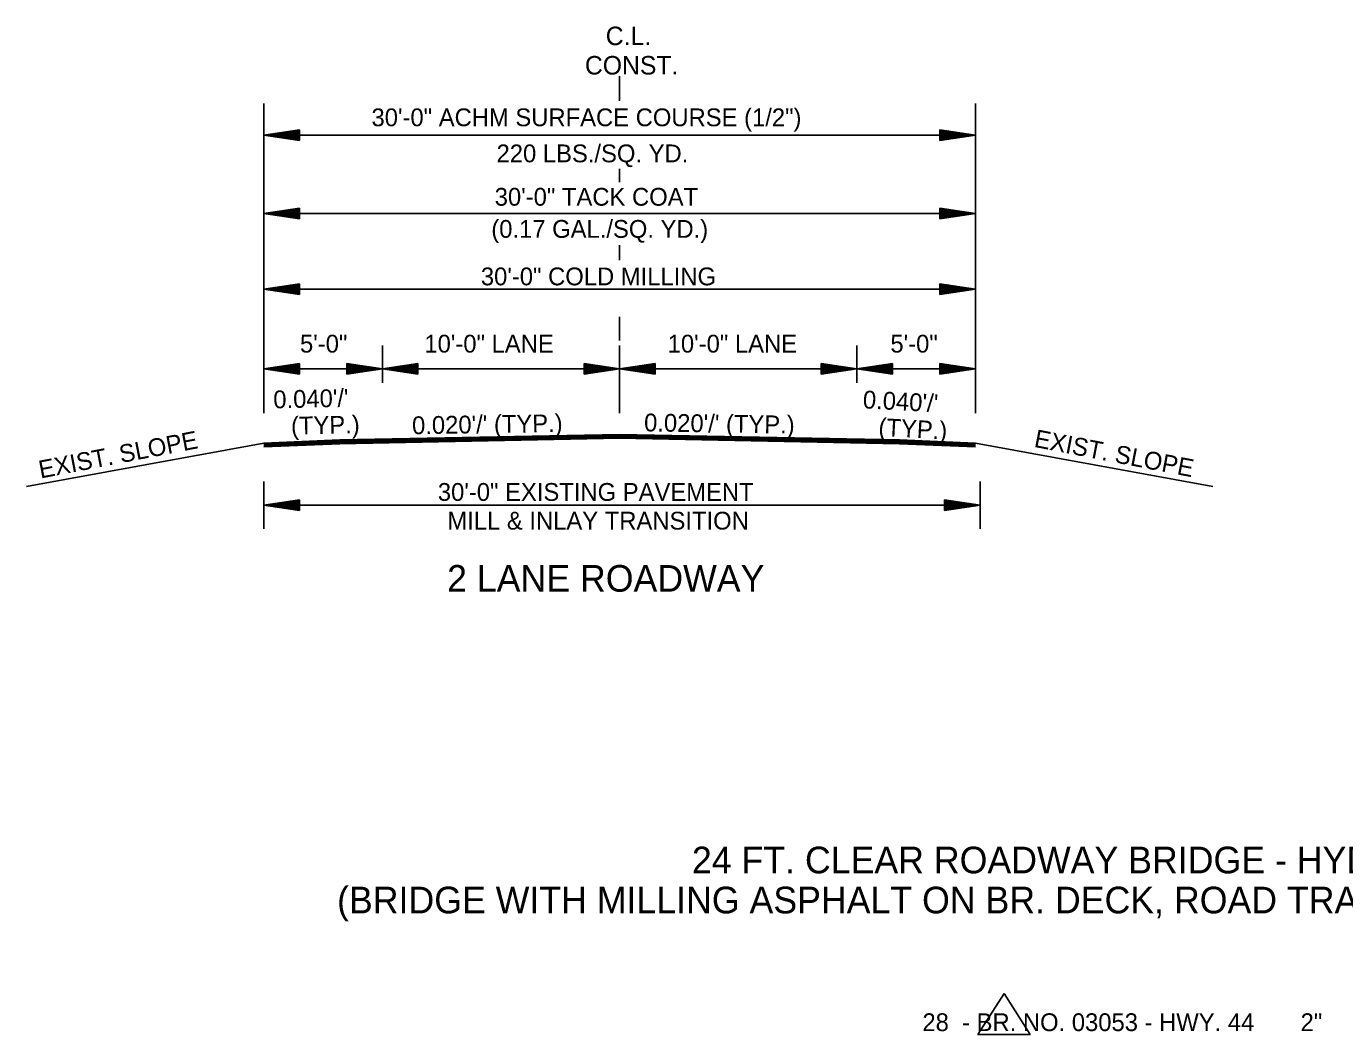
# Model space of a CAD drawing. Extents: x 544199 to 1930787, y -1968972 to 596640.
# Drawn here: x 546326 to 546882, y -1961295 to -1960870 of the extents above; entities that cross this region are included whole.
import ezdxf

# ---------------------------------------------------------------- set-up
doc = ezdxf.new("R2010")
doc.units = 0
doc.layers.add('R_Border', color=7, linetype='Continuous')
doc.layers.add('R_Draft', color=7, linetype='Continuous')

msp = doc.modelspace()

# ---------------------------------------------------------------- linework, layer by layer
at = {"layer": 'R_Border'}
for p, q in [((546458.51, -1961044.71), (546426.51, -1961045.99)), ((546458.52, -1961045.01), (546426.51, -1961046.29)), ((546458.52, -1961045.31), (546426.51, -1961046.59)), ((546458.51, -1961045.61), (546426.51, -1961046.89)), ((546458.51, -1961045.91), (546426.51, -1961047.19)), ((546458.51, -1961046.21), (546426.51, -1961047.49)), ((546458.51, -1961046.38), (546426.51, -1961047.66)), ((546694.51, -1961044.71), (546726.51, -1961045.99)), ((546694.51, -1961045.01), (546726.51, -1961046.29)), ((546694.51, -1961045.31), (546726.51, -1961046.59)), ((546694.51, -1961045.61), (546726.51, -1961046.89)), ((546694.51, -1961045.91), (546726.51, -1961047.19)), ((546694.51, -1961046.21), (546726.51, -1961047.49)), ((546694.51, -1961046.38), (546726.51, -1961047.66)), ((546738.56, -1961278.03), (546727.52, -1961295.33)), ((546749.6, -1961295.33), (546738.56, -1961278.03)), ((546727.52, -1961295.33), (546749.6, -1961295.33))]:
    msp.add_line(p, q, dxfattribs=at)
at = {"layer": 'R_Draft'}
for p, q in [((546576.51, -1960901.78), (546576.51, -1960891.41)), ((546426.51, -1961033.4), (546426.51, -1960902.89)), ((546726.51, -1961033.4), (546726.51, -1960902.89)), ((546441.51, -1960914.01), (546426.51, -1960916.26)), ((546441.51, -1960914.39), (546429.02, -1960916.26)), ((546441.51, -1960914.77), (546431.6, -1960916.26)), ((546441.51, -1960915.15), (546434.09, -1960916.26)), ((546441.51, -1960915.53), (546436.64, -1960916.26)), ((546441.51, -1960915.91), (546439.14, -1960916.26)), ((546441.51, -1960918.51), (546441.51, -1960914.01)), ((546711.51, -1960914.01), (546726.51, -1960916.26)), ((546711.51, -1960914.01), (546711.51, -1960918.51)), ((546711.51, -1960914.39), (546724.01, -1960916.26)), ((546711.51, -1960914.77), (546721.43, -1960916.26)), ((546711.51, -1960915.15), (546718.93, -1960916.26)), ((546711.51, -1960915.54), (546716.39, -1960916.26)), ((546711.51, -1960915.91), (546713.88, -1960916.26)), ((546426.51, -1960916.26), (546726.51, -1960916.26)), ((546441.51, -1960918.51), (546426.51, -1960916.26)), ((546441.51, -1960918.14), (546429.02, -1960916.26)), ((546441.51, -1960917.76), (546431.6, -1960916.26)), ((546441.51, -1960917.38), (546434.09, -1960916.26)), ((546441.51, -1960916.99), (546436.64, -1960916.26)), ((546441.51, -1960916.62), (546439.14, -1960916.26)), ((546711.51, -1960918.51), (546726.51, -1960916.26)), ((546711.51, -1960917), (546716.39, -1960916.26)), ((546711.51, -1960917.76), (546721.43, -1960916.26)), ((546711.51, -1960918.14), (546724.01, -1960916.26)), ((546711.51, -1960917.38), (546718.93, -1960916.26)), ((546711.51, -1960916.62), (546713.88, -1960916.26)), ((546576.51, -1960936.01), (546576.51, -1960930.47)), ((546441.51, -1960946.98), (546426.51, -1960949.23)), ((546426.51, -1960949.23), (546726.51, -1960949.23)), ((546441.51, -1960951.48), (546426.51, -1960949.23)), ((546441.51, -1960947.35), (546429.02, -1960949.23)), ((546441.51, -1960951.1), (546429.02, -1960949.23)), ((546441.51, -1960947.74), (546431.6, -1960949.23)), ((546441.51, -1960950.72), (546431.6, -1960949.23)), ((546441.51, -1960948.11), (546434.09, -1960949.23)), ((546441.51, -1960950.35), (546434.09, -1960949.23)), ((546441.51, -1960948.49), (546436.64, -1960949.23)), ((546441.51, -1960949.96), (546436.64, -1960949.23)), ((546441.51, -1960948.88), (546439.14, -1960949.23)), ((546441.51, -1960949.58), (546439.14, -1960949.23)), ((546441.51, -1960951.48), (546441.51, -1960946.98)), ((546711.51, -1960946.98), (546726.51, -1960949.23)), ((546711.51, -1960946.98), (546711.51, -1960951.48)), ((546711.51, -1960947.35), (546724.01, -1960949.23)), ((546711.51, -1960947.74), (546721.43, -1960949.23)), ((546711.51, -1960948.11), (546718.93, -1960949.23)), ((546711.51, -1960948.5), (546716.39, -1960949.23)), ((546711.51, -1960948.88), (546713.88, -1960949.23)), ((546711.51, -1960951.48), (546726.51, -1960949.23)), ((546711.51, -1960949.96), (546716.39, -1960949.23)), ((546711.51, -1960950.72), (546721.43, -1960949.23)), ((546711.51, -1960951.1), (546724.01, -1960949.23)), ((546711.51, -1960950.35), (546718.93, -1960949.23)), ((546711.51, -1960949.58), (546713.88, -1960949.23)), ((546576.51, -1960968.97), (546576.51, -1960962.55)), ((546441.51, -1960978.95), (546426.51, -1960981.2)), ((546426.51, -1960981.2), (546726.51, -1960981.2)), ((546441.51, -1960983.45), (546426.51, -1960981.2)), ((546441.51, -1960979.33), (546429.02, -1960981.2)), ((546441.51, -1960983.08), (546429.02, -1960981.2)), ((546441.51, -1960979.71), (546431.6, -1960981.2)), ((546441.51, -1960982.7), (546431.6, -1960981.2)), ((546441.51, -1960980.09), (546434.09, -1960981.2)), ((546441.51, -1960982.32), (546434.09, -1960981.2)), ((546441.51, -1960980.47), (546436.64, -1960981.2)), ((546441.51, -1960981.93), (546436.64, -1960981.2)), ((546441.51, -1960980.85), (546439.14, -1960981.2)), ((546441.51, -1960981.56), (546439.14, -1960981.2)), ((546441.51, -1960983.45), (546441.51, -1960978.95)), ((546711.51, -1960978.95), (546726.51, -1960981.2)), ((546711.51, -1960978.95), (546711.51, -1960983.45)), ((546711.51, -1960979.33), (546724.01, -1960981.2)), ((546711.51, -1960979.71), (546721.43, -1960981.2)), ((546711.51, -1960980.09), (546718.93, -1960981.2)), ((546711.51, -1960980.48), (546716.39, -1960981.2)), ((546711.51, -1960980.85), (546713.88, -1960981.2)), ((546711.51, -1960983.45), (546726.51, -1960981.2)), ((546711.51, -1960981.94), (546716.39, -1960981.2)), ((546711.51, -1960982.7), (546721.43, -1960981.2)), ((546711.51, -1960983.08), (546724.01, -1960981.2)), ((546711.51, -1960982.32), (546718.93, -1960981.2)), ((546711.51, -1960981.56), (546713.88, -1960981.2)), ((546576.51, -1961002.72), (546576.51, -1960992.85)), ((546476.51, -1961020.61), (546476.51, -1961004.85)), ((546576.51, -1961033.4), (546576.51, -1961004.85)), ((546676.51, -1961020.61), (546676.51, -1961004.85)), ((546441.51, -1961012.49), (546426.51, -1961014.74)), ((546456.51, -1961014.74), (546426.51, -1961014.74)), ((546441.51, -1961016.99), (546426.51, -1961014.74)), ((546441.51, -1961012.87), (546429.02, -1961014.74)), ((546441.51, -1961016.62), (546429.02, -1961014.74)), ((546441.51, -1961013.25), (546431.6, -1961014.74)), ((546441.51, -1961016.23), (546431.6, -1961014.74)), ((546441.51, -1961013.62), (546434.09, -1961014.74)), ((546441.51, -1961015.86), (546434.09, -1961014.74)), ((546441.51, -1961014.01), (546436.64, -1961014.74)), ((546441.51, -1961015.48), (546436.64, -1961014.74)), ((546441.51, -1961014.39), (546439.14, -1961014.74)), ((546441.51, -1961015.09), (546439.14, -1961014.74)), ((546441.51, -1961012.49), (546441.51, -1961016.99)), ((546456.51, -1961014.74), (546576.51, -1961014.74)), ((546461.51, -1961012.49), (546476.51, -1961014.74)), ((546461.51, -1961012.49), (546461.51, -1961016.99)), ((546461.51, -1961012.87), (546474.01, -1961014.74)), ((546461.51, -1961013.25), (546471.43, -1961014.74)), ((546461.51, -1961013.62), (546468.93, -1961014.74)), ((546461.51, -1961014.01), (546466.39, -1961014.74)), ((546461.51, -1961014.39), (546463.88, -1961014.74)), ((546461.51, -1961016.99), (546476.51, -1961014.74)), ((546461.51, -1961015.48), (546466.39, -1961014.74)), ((546461.51, -1961016.23), (546471.43, -1961014.74)), ((546461.51, -1961016.62), (546474.01, -1961014.74)), ((546461.51, -1961015.86), (546468.93, -1961014.74)), ((546461.51, -1961015.09), (546463.88, -1961014.74)), ((546491.51, -1961012.49), (546476.51, -1961014.74)), ((546491.51, -1961016.99), (546476.51, -1961014.74)), ((546491.51, -1961012.87), (546479.02, -1961014.74)), ((546491.51, -1961016.62), (546479.02, -1961014.74)), ((546491.51, -1961013.25), (546481.6, -1961014.74)), ((546491.51, -1961016.23), (546481.6, -1961014.74)), ((546491.51, -1961013.62), (546484.09, -1961014.74)), ((546491.51, -1961015.86), (546484.09, -1961014.74)), ((546491.51, -1961014.01), (546486.64, -1961014.74)), ((546491.51, -1961015.47), (546486.64, -1961014.74)), ((546491.51, -1961014.39), (546489.14, -1961014.74)), ((546491.51, -1961015.09), (546489.14, -1961014.74)), ((546491.51, -1961016.99), (546491.51, -1961012.49)), ((546561.51, -1961012.49), (546576.51, -1961014.74)), ((546561.51, -1961012.49), (546561.51, -1961016.99)), ((546561.51, -1961012.87), (546574.01, -1961014.74)), ((546561.51, -1961013.25), (546571.43, -1961014.74)), ((546561.51, -1961013.62), (546568.93, -1961014.74)), ((546561.51, -1961014.01), (546566.39, -1961014.74)), ((546561.51, -1961014.39), (546563.88, -1961014.74)), ((546561.51, -1961016.99), (546576.51, -1961014.74)), ((546561.51, -1961015.48), (546566.39, -1961014.74)), ((546561.51, -1961016.23), (546571.43, -1961014.74)), ((546561.51, -1961016.62), (546574.01, -1961014.74)), ((546561.51, -1961015.86), (546568.93, -1961014.74)), ((546561.51, -1961015.09), (546563.88, -1961014.74)), ((546591.51, -1961012.49), (546576.51, -1961014.74)), ((546696.51, -1961014.74), (546576.51, -1961014.74)), ((546591.51, -1961016.99), (546576.51, -1961014.74)), ((546591.51, -1961012.87), (546579.02, -1961014.74)), ((546591.51, -1961016.62), (546579.02, -1961014.74)), ((546591.51, -1961013.25), (546581.6, -1961014.74)), ((546591.51, -1961016.23), (546581.6, -1961014.74)), ((546591.51, -1961013.62), (546584.09, -1961014.74)), ((546591.51, -1961015.86), (546584.09, -1961014.74)), ((546591.51, -1961014.01), (546586.64, -1961014.74)), ((546591.51, -1961015.48), (546586.64, -1961014.74)), ((546591.51, -1961014.39), (546589.14, -1961014.74)), ((546591.51, -1961015.09), (546589.14, -1961014.74)), ((546591.51, -1961012.49), (546591.51, -1961016.99)), ((546661.51, -1961012.49), (546676.51, -1961014.74)), ((546661.51, -1961016.99), (546661.51, -1961012.49)), ((546661.51, -1961012.87), (546674.01, -1961014.74)), ((546661.51, -1961013.25), (546671.43, -1961014.74)), ((546661.51, -1961013.62), (546668.93, -1961014.74)), ((546661.51, -1961014.01), (546666.39, -1961014.74)), ((546661.51, -1961014.39), (546663.88, -1961014.74)), ((546661.51, -1961016.99), (546676.51, -1961014.74)), ((546661.51, -1961015.47), (546666.39, -1961014.74)), ((546661.51, -1961016.23), (546671.43, -1961014.74)), ((546661.51, -1961016.62), (546674.01, -1961014.74)), ((546661.51, -1961015.86), (546668.93, -1961014.74)), ((546661.51, -1961015.09), (546663.88, -1961014.74)), ((546691.51, -1961012.49), (546676.51, -1961014.74)), ((546691.51, -1961016.99), (546676.51, -1961014.74)), ((546691.51, -1961012.87), (546679.02, -1961014.74)), ((546691.51, -1961016.62), (546679.02, -1961014.74)), ((546691.51, -1961013.25), (546681.6, -1961014.74)), ((546691.51, -1961016.23), (546681.6, -1961014.74)), ((546691.51, -1961013.62), (546684.09, -1961014.74)), ((546691.51, -1961015.86), (546684.09, -1961014.74)), ((546691.51, -1961014.01), (546686.64, -1961014.74)), ((546691.51, -1961015.48), (546686.64, -1961014.74)), ((546691.51, -1961014.39), (546689.14, -1961014.74)), ((546691.51, -1961015.09), (546689.14, -1961014.74)), ((546691.51, -1961012.49), (546691.51, -1961016.99)), ((546696.51, -1961014.74), (546726.51, -1961014.74)), ((546711.51, -1961012.49), (546726.51, -1961014.74)), ((546711.51, -1961012.49), (546711.51, -1961016.99)), ((546711.51, -1961012.87), (546724.01, -1961014.74)), ((546711.51, -1961013.25), (546721.43, -1961014.74)), ((546711.51, -1961013.62), (546718.93, -1961014.74)), ((546711.51, -1961014.01), (546716.39, -1961014.74)), ((546711.51, -1961014.39), (546713.88, -1961014.74)), ((546711.51, -1961016.99), (546726.51, -1961014.74)), ((546711.51, -1961015.48), (546716.39, -1961014.74)), ((546711.51, -1961016.23), (546721.43, -1961014.74)), ((546711.51, -1961016.62), (546724.01, -1961014.74)), ((546711.51, -1961015.86), (546718.93, -1961014.74)), ((546711.51, -1961015.09), (546713.88, -1961014.74)), ((546576.51, -1961042.35), (546458.51, -1961044.71)), ((546576.53, -1961043.25), (546458.51, -1961045.61)), ((546576.54, -1961043.55), (546458.51, -1961045.91)), ((546576.54, -1961043.85), (546458.51, -1961046.21)), ((546576.54, -1961044.02), (546458.51, -1961046.38)), ((546576.54, -1961042.65), (546458.52, -1961045.01)), ((546576.54, -1961042.95), (546458.52, -1961045.31)), ((546576.48, -1961043.85), (546694.51, -1961046.21)), ((546576.48, -1961044.02), (546694.51, -1961046.38)), ((546576.49, -1961043.25), (546694.51, -1961045.61)), ((546576.49, -1961043.55), (546694.51, -1961045.91)), ((546576.5, -1961042.95), (546694.51, -1961045.31)), ((546576.51, -1961042.35), (546694.51, -1961044.71)), ((546576.51, -1961042.65), (546694.51, -1961045.01)), ((546426.51, -1961045.99), (546326.44, -1961064.36)), ((546726.51, -1961045.99), (546826.58, -1961064.36)), ((546426.51, -1961062.2), (546426.51, -1961082.2)), ((546728.51, -1961062.2), (546728.51, -1961082.2)), ((546441.51, -1961069.95), (546426.51, -1961072.2)), ((546441.51, -1961070.33), (546429.02, -1961072.2)), ((546441.51, -1961070.71), (546431.6, -1961072.2)), ((546441.51, -1961071.09), (546434.09, -1961072.2)), ((546441.51, -1961071.47), (546436.64, -1961072.2)), ((546441.51, -1961074.45), (546441.51, -1961069.95)), ((546713.51, -1961069.95), (546728.51, -1961072.2)), ((546713.51, -1961069.95), (546713.51, -1961074.45)), ((546713.51, -1961070.33), (546726.01, -1961072.2)), ((546713.51, -1961070.71), (546723.43, -1961072.2)), ((546713.51, -1961071.09), (546720.93, -1961072.2)), ((546713.51, -1961071.48), (546718.39, -1961072.2)), ((546426.51, -1961072.2), (546726.51, -1961072.2)), ((546441.51, -1961074.45), (546426.51, -1961072.2)), ((546441.51, -1961074.08), (546429.02, -1961072.2)), ((546441.51, -1961073.7), (546431.6, -1961072.2)), ((546441.51, -1961073.32), (546434.09, -1961072.2)), ((546441.51, -1961072.93), (546436.64, -1961072.2)), ((546441.51, -1961071.85), (546439.14, -1961072.2)), ((546441.51, -1961072.56), (546439.14, -1961072.2)), ((546713.51, -1961071.85), (546715.88, -1961072.2)), ((546713.51, -1961074.45), (546728.51, -1961072.2)), ((546713.51, -1961072.94), (546718.39, -1961072.2)), ((546713.51, -1961073.7), (546723.43, -1961072.2)), ((546713.51, -1961074.08), (546726.01, -1961072.2)), ((546713.51, -1961073.32), (546720.93, -1961072.2)), ((546713.51, -1961072.56), (546715.88, -1961072.2))]:
    msp.add_line(p, q, dxfattribs=at)

# ---------------------------------------------------------------- texts
for s, height, p in [('C.L.', 7.8, (546570.66, -1960878.31)), ('CONST.', 7.8, (546561.88, -1960890.68)), ('30\'-0" ACHM SURFACE COURSE (1/2")', 7.5, (546471.92, -1960912.49)), ('220 LBS./SQ. YD. ', 7.5, (546524.63, -1960927.68)), ('30\'-0" TACK COAT', 7.5, (546523.86, -1960945.97)), ('(0.17 GAL./SQ. YD.)', 7.5, (546522.42, -1960959.51)), ('30\'-0" COLD MILLING ', 7.5, (546518.02, -1960979.53)), ('5\'-0"', 7.5, (546441.78, -1961007.88)), ('10\'-0" LANE', 7.5, (546494.21, -1961007.88)), ('10\'-0" LANE', 7.5, (546596.76, -1961007.88)), ('5\'-0"', 7.5, (546690.64, -1961007.88)), ('30\'-0" EXISTING PAVEMENT', 7.5, (546499.89, -1961070.37)), ('MILL & INLAY TRANSITION', 7.5, (546503.9, -1961082.47)), ('2 LANE ROADWAY', 11.25, (546503.78, -1961108.67)), ('24 FT. CLEAR ROADWAY BRIDGE - HYDRODEMOLITION', 11.25, (546606.98, -1961227.36)), ('(BRIDGE WITH MILLING ASPHALT ON BR. DECK, ROAD TRANSITIONS, AND NEW GUARDRAIL)', 11.25, (546457.41, -1961244.23)), ('      28  - BR. NO. 03053 - HWY. 44       2"', 7.5, (546687.41, -1961293.85))]:
    msp.add_text(s, height=height, dxfattribs=at).set_placement(p)
for s, rotation, p in [("0.040'/' ", 1.3184, (546430.61, -1961031.41)), ("0.040'/' ", 356.8759, (546678.89, -1961031.34)), ('(TYP.)', 1.3184, (546438.07, -1961042.5)), ("0.020'/' (TYP.)", 0.8719, (546489.07, -1961042.3)), ("0.020'/' (TYP.)", 359.1281, (546586.78, -1961041.07)), ('(TYP.)', 356.8759, (546685.47, -1961042.96)), ('EXIST. SLOPE', 10.8829, (546332.42, -1961060.98)), ('EXIST. SLOPE', 349.1171, (546750.89, -1961047.58))]:
    msp.add_text(s, height=7.5, rotation=rotation, dxfattribs=at).set_placement(p)

doc.saveas('drawing.dxf')
